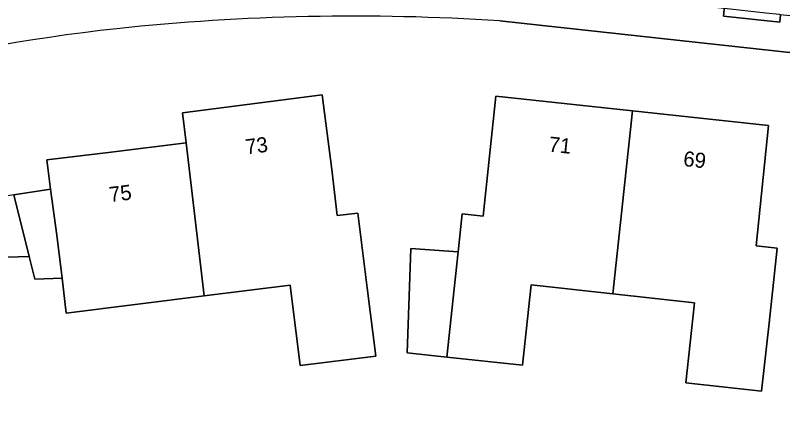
# Model space of a CAD drawing. Extents: x 160455 to 162082, y 388339 to 389736.
# Drawn here: x 161216.5 to 161267.3, y 388473.6 to 388499.9 of the extents above; entities that cross this region are included whole.
import ezdxf

# ---------------------------------------------------------------- set-up
doc = ezdxf.new("R2010")
doc.units = 0
for name, color, linetype in [('IMGEO_Erf', 7, 'Continuous'), ('IMGEO_Pand', 7, 'Continuous'), ('IMGEO_Pand_nummerreeks', 7, 'Continuous'), ('IMGEO_Voetpad_open', 7, 'Continuous')]:
    doc.layers.add(name, color=color, linetype=linetype)

msp = doc.modelspace()

# ---------------------------------------------------------------- linework, layer by layer
at = {"layer": 'IMGEO_Erf'}
for points in [[(161320.493, 388459.464), (161320.723, 388461.547), (161318.775, 388461.757), (161314.682, 388462.199), (161315.031, 388465.267), (161319.077, 388464.827), (161321.035, 388464.609), (161323.954, 388491.258), (161316.864, 388492.032), (161316.888, 388492.253), (161312.911, 388492.681), (161312.888, 388492.466), (161248.583, 388499.488)], [(161216.39, 388487.962), (161218.824, 388488.33), (161218.568, 388490.269), (161222.824, 388490.788), (161227.803, 388491.395), (161227.57, 388493.39), (161236.808, 388494.596), (161237.455, 388489.638), (161237.799, 388486.583), (161239.188, 388486.755), (161239.803, 388481.794), (161240.363, 388477.28), (161235.353, 388476.659), (161234.694, 388481.967), (161228.987, 388481.259), (161219.862, 388480.128), (161219.578, 388482.435), (161217.772, 388482.371), (161217.399, 388483.881), (161215.161, 388483.802)]]:
    msp.add_lwpolyline(points, dxfattribs=at)
msp.add_lwpolyline([(161260.92, 388475.502), (161261.496, 388480.817), (161256.078, 388481.404), (161250.666, 388481.991), (161250.09, 388476.676), (161245.067, 388477.213), (161242.442, 388477.494), (161242.702, 388484.416), (161245.825, 388484.189), (161246.098, 388486.701), (161247.489, 388486.55), (161248.33, 388494.506), (161257.39, 388493.53), (161266.4, 388492.56), (161265.574, 388484.587), (161266.965, 388484.436), (161266.426, 388479.466), (161265.937, 388474.957)], close=True, dxfattribs=at)
for centre, radius, start, end in [((161238.953, 388350.269), 149.529, 86.30749, 96.0412), ((161238.162, 388365.537), 134.266, 96.39138, 127.00008)]:
    msp.add_arc(centre, radius, start, end, dxfattribs=at)
at = {"layer": 'IMGEO_Pand'}
for points in [[(161227.803, 388491.395), (161228.987, 388481.259), (161234.694, 388481.967), (161235.353, 388476.659), (161240.363, 388477.28), (161239.803, 388481.794), (161239.188, 388486.755), (161237.799, 388486.583), (161237.455, 388489.638), (161236.808, 388494.596), (161227.57, 388493.39)], [(161257.39, 388493.53), (161248.33, 388494.506), (161247.489, 388486.55), (161246.098, 388486.701), (161245.825, 388484.189), (161245.558, 388481.731), (161245.067, 388477.213), (161250.09, 388476.676), (161250.666, 388481.991), (161256.078, 388481.404)], [(161256.078, 388481.404), (161261.496, 388480.817), (161260.92, 388475.502), (161265.937, 388474.957), (161266.426, 388479.466), (161266.965, 388484.436), (161265.574, 388484.587), (161266.4, 388492.56), (161257.39, 388493.53)], [(161227.803, 388491.395), (161222.824, 388490.788), (161218.568, 388490.269), (161218.824, 388488.33), (161219.225, 388485.299), (161219.578, 388482.435), (161219.862, 388480.128), (161228.987, 388481.259)], [(161218.824, 388488.33), (161216.39, 388487.962), (161217.399, 388483.881), (161217.772, 388482.371), (161219.578, 388482.435), (161219.225, 388485.299)], [(161216.39, 388487.962), (161213.959, 388487.595), (161214.851, 388484.783), (161215.161, 388483.802), (161217.399, 388483.881)], [(161245.558, 388481.731), (161245.825, 388484.189), (161242.702, 388484.416), (161242.442, 388477.494), (161245.067, 388477.213)]]:
    msp.add_lwpolyline(points, close=True, dxfattribs=at)
at = {"layer": 'IMGEO_Voetpad_open'}
for points in [[(161312.745, 388494.979), (161307.733, 388495.517), (161307.68, 388495.022), (161303.931, 388495.422), (161303.984, 388495.919), (161286.512, 388497.812), (161286.458, 388497.311), (161282.715, 388497.721), (161282.769, 388498.217), (161277.52, 388498.786), (161277.467, 388498.293), (161273.746, 388498.692), (161273.799, 388499.189), (161273.44, 388499.227), (161270.706, 388499.519), (161267.192, 388499.895), (161267.141, 388499.406), (161263.403, 388499.797), (161263.424, 388500), (161263.455, 388500.294), (161252.84, 388501.445), (161252.789, 388500.958), (161249.039, 388501.355), (161249.091, 388501.852)], [(161248.583, 388499.488), (161312.888, 388492.466), (161312.911, 388492.681), (161316.888, 388492.253), (161316.864, 388492.032), (161323.954, 388491.258), (161324.401, 388491.184), (161324.784, 388494.486)]]:
    msp.add_lwpolyline(points, dxfattribs=at)
msp.add_lwpolyline([(161267.119, 388499.903), (161266.207, 388500), (161263.455, 388500.294), (161263.424, 388500), (161263.403, 388499.797), (161267.141, 388499.406), (161267.192, 388499.895)], close=True, dxfattribs=at)
for centre, radius, start, end in [((161238.953, 388350.269), 149.529, 86.30749, 96.0412), ((161238.162, 388365.537), 134.266, 96.39138, 127.00008)]:
    msp.add_arc(centre, radius, start, end, dxfattribs=at)

# ---------------------------------------------------------------- texts
at = {"layer": 'IMGEO_Pand_nummerreeks'}
for s, rotation, p in [('73', 7.4378, (161231.794, 388490.633)), ('71', 353.8522, (161251.787, 388490.834)), ('69', 353.8534, (161260.71, 388489.873)), ('75', 6.95, (161222.761, 388487.476))]:
    msp.add_text(s, height=1, rotation=rotation, dxfattribs=at).set_placement(p)

doc.saveas('drawing.dxf')
